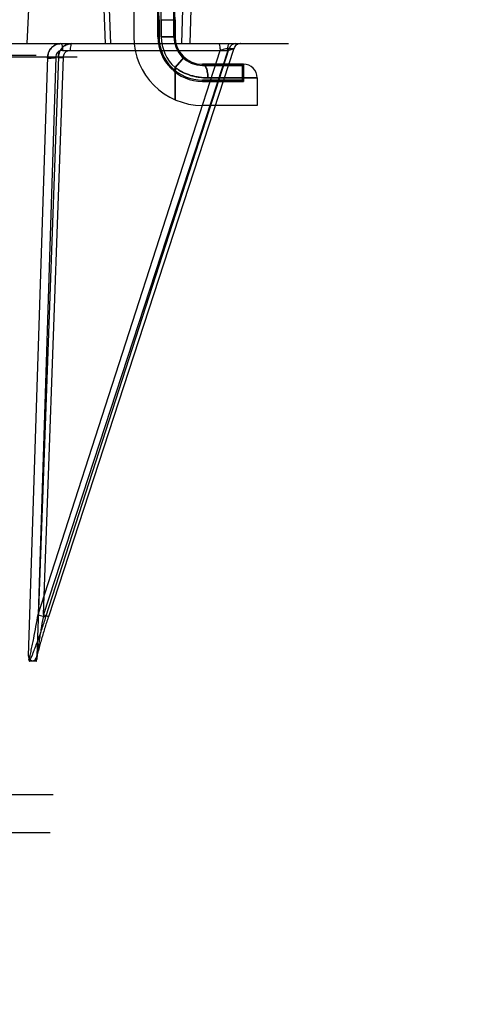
# Model space of a CAD drawing. Header units: millimetres. Extents: x 0 to 297, y 0 to 210.
# Tile 431 of 446: x 243.356 to 243.647, y 160.549 to 161.194. Entities that reach past the tile are written whole.
import ezdxf

# ---------------------------------------------------------------- set-up
doc = ezdxf.new("R2010")
doc.units = ezdxf.units.MM
doc.header["$LTSCALE"] = 16.335
doc.layers.get('0').update_dxf_attribs({"linetype": 'CONTINUOUS'})
for name, color, linetype in [('AXES_REF', 7, 'CONTINUOUS'), ('INTFCLR_1', 7, 'CONTINUOUS'), ('INTFCLR_144815', 7, 'CONTINUOUS'), ('INTFCLR_72935', 7, 'CONTINUOUS')]:
    doc.layers.add(name, color=color, linetype=linetype)

msp = doc.modelspace()

# ---------------------------------------------------------------- linework, layer by layer
at = {"color": 7, "linetype": 'Continuous'}
for radius in [8.72625, 8.7255, 8.66962]:
    msp.add_circle((241.41503, 154.41059), radius, dxfattribs=at)
msp.add_arc((241.41503, 154.41059), 8.64, 278.277129, 261.722871, dxfattribs=at)
at = {"layer": 'AXES_REF', "color": 9, "linetype": 'Continuous'}
msp.add_arc((241.41503, 154.41059), 7.96006, 94.411812, 85.588188, dxfattribs=at)
at = {"layer": 'INTFCLR_1', "color": 6, "linetype": 'Continuous'}
for p, q in [((243.43129, 161.21459), (243.43129, 161.18309)), ((243.44704, 161.19417), (243.44704, 161.18309)), ((243.44782, 161.18309), (243.44782, 161.19417)), ((243.4575, 161.19417), (243.4575, 161.18309)), ((243.47629, 161.1643), (243.5025, 161.1643)), ((243.50329, 161.16509), (243.5025, 161.1643)), ((243.5025, 161.15463), (243.5025, 161.1643)), ((243.50329, 161.16509), (243.50329, 161.15384)), ((243.5025, 161.15463), (243.47629, 161.15463)), ((243.47629, 161.15384), (243.50329, 161.15384)), ((243.50329, 161.15384), (243.5025, 161.15463)), ((243.51229, 161.13809), (243.47629, 161.13809))]:
    msp.add_line(p, q, dxfattribs=at)
at = {"layer": 'INTFCLR_1', "color": 9, "linetype": 'Continuous'}
for p, q in [((243.44704, 161.19417), (243.44782, 161.19417)), ((243.44929, 161.18309), (243.44929, 161.19417)), ((243.44929, 161.19417), (243.45829, 161.19417)), ((243.45829, 161.19417), (243.45829, 161.18309)), ((243.44704, 161.18309), (243.44782, 161.18309)), ((243.44929, 161.18309), (243.45829, 161.18309)), ((243.46429, 161.16967), (243.45829, 161.16296)), ((243.45829, 161.16296), (243.45829, 161.14185)), ((243.47629, 161.1643), (243.47629, 161.16509)), ((243.50329, 161.16509), (243.47629, 161.16509)), ((243.47629, 161.15463), (243.47629, 161.15384)), ((243.51229, 161.15609), (243.47989, 161.15609)), ((243.51229, 161.15609), (243.51229, 161.13809))]:
    msp.add_line(p, q, dxfattribs=at)
at = {"layer": 'INTFCLR_1', "color": 6, "linetype": 'Continuous'}
for centre, radius, start, end in [((243.32329, 161.19417), 0.13421, 0, 57.96701), ((243.32329, 161.19417), 0.12454, 0, 42.18358), ((243.32329, 161.19417), 0.12375, 0, 40.36717), ((243.47629, 161.18309), 0.045, 180, 270), ((243.47629, 161.18309), 0.02925, 180, 270), ((243.47629, 161.18309), 0.02846, 180, 270), ((243.47629, 161.18309), 0.01879, 180, 270)]:
    msp.add_arc(centre, radius, start, end, dxfattribs=at)
at = {"layer": 'INTFCLR_1', "color": 9, "linetype": 'Continuous'}
for centre, radius, start, end in [((243.32329, 161.19417), 0.135, 0, 51.70984), ((243.32329, 161.19417), 0.126, 0, 19.49798), ((243.47629, 161.18309), 0.027, 180, 228.18969), ((243.47629, 161.18309), 0.018, 180, 270), ((243.50329, 161.15609), 0.009, 0, 90)]:
    msp.add_arc(centre, radius, start, end, dxfattribs=at)
for points, knots in [([(243.45829, 161.16296), (243.45904, 161.1624), (243.46063, 161.16133), (243.46399, 161.15946), (243.46716, 161.15819), (243.46996, 161.15738), (243.47184, 161.15691), (243.47514, 161.1563), (243.478, 161.15609), (243.47989, 161.15609)], [0, 0, 0, 0, 0.123081, 0.248723, 0.500784, 0.564392, 0.628231, 0.754149, 1, 1, 1, 1]), ([(243.47989, 161.15609), (243.47989, 161.1572), (243.47977, 161.15885), (243.47933, 161.16099), (243.47869, 161.16307), (243.47751, 161.16509), (243.47629, 161.16509)], [0, 0, 0, 0, 0.327453, 0.489706, 0.638836, 1, 1, 1, 1])]:
    msp.add_open_spline(points, degree=3, knots=knots, dxfattribs=at)
at = {"layer": 'INTFCLR_144815', "color": 6, "linetype": 'Continuous'}
for p, q in [((243.3613, 161.17859), (243.36252, 161.20559)), ((243.41156, 161.20125), (243.41248, 161.17859)), ((243.36218, 160.77713), (243.36237, 160.77445)), ((243.36746, 160.77445), (243.36765, 160.77713)), ((243.36237, 160.77441), (243.36238, 160.77436)), ((243.36238, 160.77435), (243.36238, 160.77434)), ((243.36238, 160.77433), (243.36238, 160.77432)), ((243.36238, 160.77431), (243.36238, 160.7743)), ((243.36238, 160.77429), (243.36238, 160.77428)), ((243.36238, 160.77427), (243.36238, 160.77426)), ((243.36714, 160.77359), (243.36269, 160.77359)), ((243.36746, 160.77443), (243.36746, 160.77445)), ((243.36746, 160.7744), (243.36746, 160.77442)), ((243.36746, 160.77437), (243.36746, 160.77438)), ((243.37822, 160.68593), (243.34994, 160.68593)), ((242.19028, 160.66129), (243.37629, 160.66129))]:
    msp.add_line(p, q, dxfattribs=at)
at = {"layer": 'INTFCLR_144815', "color": 9, "linetype": 'Continuous'}
for p, q in [((243.41512, 161.20125), (243.41604, 161.17859)), ((243.46279, 161.17859), (243.46342, 161.20125)), ((243.4687, 161.20125), (243.46807, 161.17859)), ((242.04838, 161.17859), (243.53288, 161.17859)), ((243.36707, 161.17085), (242.1995, 161.17085)), ((243.24044, 161.1699), (243.39406, 161.1699)), ((243.36218, 160.77713), (243.37471, 161.1699)), ((243.38171, 161.1699), (243.36765, 160.77713)), ((243.36842, 160.80409), (243.48788, 161.17413)), ((243.38008, 161.16978), (243.36842, 160.80409)), ((243.49292, 161.17413), (243.37201, 160.80409)), ((243.37201, 160.80409), (243.3851, 161.16978)), ((243.37359, 160.80271), (243.49394, 161.17551)), ((243.49697, 161.17551), (243.37516, 160.80271)), ((243.38445, 161.17413), (243.49292, 161.17413)), ((243.49394, 161.17551), (243.49697, 161.17551)), ((243.49707, 161.17549), (243.497, 161.17551)), ((243.37528, 160.80273), (243.37516, 160.80271))]:
    msp.add_line(p, q, dxfattribs=at)
at = {"layer": 'INTFCLR_144815', "color": 7, "linetype": 'Continuous'}
for p, q in [((243.38008, 161.16978), (243.37471, 161.1699)), ((243.38162, 161.16991), (243.3851, 161.16978))]:
    msp.add_line(p, q, dxfattribs=at)
at = {"layer": 'INTFCLR_144815', "color": 6, "linetype": 'Continuous'}
for points in [[(243.36237, 160.77445), (243.36237, 160.77444), (243.36237, 160.77443), (243.36237, 160.77443), (243.36237, 160.77442)], [(243.36239, 160.77424), (243.36239, 160.77423), (243.36239, 160.77422)], [(243.36239, 160.77421), (243.36239, 160.77419), (243.36239, 160.77418), (243.36239, 160.77417), (243.3624, 160.77415), (243.3624, 160.77414), (243.3624, 160.77412), (243.3624, 160.77411), (243.3624, 160.77409), (243.36241, 160.77408), (243.36241, 160.77406), (243.36241, 160.77405), (243.36241, 160.77403), (243.36242, 160.77402), (243.36242, 160.774), (243.36242, 160.77398), (243.36243, 160.77397), (243.36243, 160.77395), (243.36243, 160.77393), (243.36244, 160.77392), (243.36244, 160.7739), (243.36245, 160.77388), (243.36245, 160.77387), (243.36246, 160.77385), (243.36246, 160.77383), (243.36247, 160.77382), (243.36248, 160.7738), (243.36248, 160.77378), (243.36249, 160.77377), (243.3625, 160.77375), (243.36251, 160.77374), (243.36251, 160.77372), (243.36252, 160.77371), (243.36253, 160.7737), (243.36254, 160.77368), (243.36255, 160.77367), (243.36256, 160.77366), (243.36257, 160.77365), (243.36258, 160.77364), (243.36259, 160.77363), (243.3626, 160.77362), (243.36261, 160.77361), (243.36262, 160.7736), (243.36264, 160.7736), (243.36265, 160.77359), (243.36266, 160.77359), (243.36268, 160.77359), (243.36269, 160.77359)], [(243.36714, 160.77359), (243.36716, 160.77359), (243.36717, 160.77359), (243.36719, 160.7736), (243.36721, 160.7736), (243.36722, 160.77361), (243.36723, 160.77362), (243.36725, 160.77363), (243.36726, 160.77364), (243.36727, 160.77366), (243.36729, 160.77367), (243.3673, 160.77369), (243.36731, 160.7737), (243.36732, 160.77372), (243.36733, 160.77374), (243.36734, 160.77376), (243.36735, 160.77378), (243.36736, 160.7738), (243.36737, 160.77382), (243.36737, 160.77384), (243.36738, 160.77387), (243.36739, 160.77389), (243.36739, 160.77391), (243.3674, 160.77394), (243.3674, 160.77396), (243.36741, 160.77398), (243.36741, 160.77401), (243.36742, 160.77403), (243.36742, 160.77405), (243.36743, 160.77408), (243.36743, 160.7741), (243.36743, 160.77412), (243.36744, 160.77415), (243.36744, 160.77417), (243.36744, 160.77419), (243.36744, 160.77421), (243.36745, 160.77423), (243.36745, 160.77425), (243.36745, 160.77427), (243.36745, 160.77429), (243.36745, 160.77431), (243.36745, 160.77433), (243.36746, 160.77435)]]:
    msp.add_lwpolyline(points, dxfattribs=at)
at = {"layer": 'INTFCLR_144815', "color": 7, "linetype": 'Continuous'}
for points, knots in [([(243.37464, 161.16904), (243.37461, 161.16947), (243.3747, 161.17034), (243.37492, 161.17176), (243.37541, 161.17328), (243.37624, 161.17478), (243.37733, 161.1761), (243.37865, 161.17718), (243.38014, 161.17798), (243.38176, 161.17848), (243.38288, 161.17859), (243.38344, 161.17859)], [0, 0, 0, 0, 0.089398, 0.180111, 0.298811, 0.417359, 0.534669, 0.652026, 0.768115, 0.884319, 1, 1, 1, 1]), ([(243.38344, 161.17859), (243.38303, 161.17859), (243.38222, 161.17853), (243.38101, 161.17827), (243.37984, 161.17783), (243.37874, 161.17721), (243.37774, 161.17646), (243.37687, 161.17557), (243.37614, 161.17459), (243.37554, 161.17351), (243.3751, 161.17236), (243.37481, 161.17115), (243.37472, 161.17032), (243.37471, 161.1699)], [0, 0, 0, 0, 0.088858, 0.179421, 0.271356, 0.363766, 0.45629, 0.546594, 0.636195, 0.726301, 0.816984, 0.908456, 1, 1, 1, 1]), ([(243.39051, 161.17859), (243.38994, 161.17859), (243.38882, 161.17848), (243.38719, 161.17798), (243.38568, 161.17718), (243.38436, 161.1761), (243.38326, 161.17479), (243.38242, 161.17328), (243.38192, 161.17176), (243.3817, 161.17034), (243.38161, 161.16947), (243.38164, 161.16904)], [0, 0, 0, 0, 0.115988, 0.232493, 0.348812, 0.466293, 0.583603, 0.702012, 0.820444, 0.910894, 1, 1, 1, 1]), ([(243.38171, 161.1699), (243.38172, 161.17029), (243.3818, 161.17106), (243.38206, 161.1722), (243.38246, 161.1733), (243.383, 161.17433), (243.38366, 161.17529), (243.38444, 161.17614), (243.3853, 161.17688), (243.38624, 161.17748), (243.38723, 161.17797), (243.38829, 161.17832), (243.38938, 161.17854), (243.39013, 161.17859), (243.39051, 161.17859)], [0, 0, 0, 0, 0.085317, 0.170327, 0.255506, 0.340806, 0.426062, 0.510993, 0.593121, 0.674206, 0.755086, 0.836002, 0.917856, 1, 1, 1, 1]), ([(243.37464, 161.16904), (243.37532, 161.16907), (243.37627, 161.16913), (243.37752, 161.16919), (243.37835, 161.16929), (243.37932, 161.16913), (243.37975, 161.16976), (243.38008, 161.16978)], [0, 0, 0, 0, 0.365006, 0.513723, 0.670436, 0.825566, 1, 1, 1, 1]), ([(243.3851, 161.16978), (243.38479, 161.16977), (243.38442, 161.16915), (243.3835, 161.16928), (243.38288, 161.16919), (243.38123, 161.16906), (243.38164, 161.16904)], [0, 0, 0, 0, 0.261662, 0.471957, 0.663448, 1, 1, 1, 1]), ([(243.36492, 160.77359), (243.36453, 160.77359), (243.36355, 160.77424), (243.36283, 160.7756), (243.36236, 160.77667), (243.36218, 160.77713)], [0, 0, 0, 0, 0.25156, 0.67982, 1, 1, 1, 1]), ([(243.36492, 160.77359), (243.36453, 160.77359), (243.36355, 160.77424), (243.36283, 160.7756), (243.36236, 160.77667), (243.36218, 160.77713)], [0, 0, 0, 0, 0.251516, 0.679783, 1, 1, 1, 1]), ([(243.36765, 160.77713), (243.36747, 160.77667), (243.36712, 160.77585), (243.36642, 160.77455), (243.36557, 160.77358), (243.36492, 160.77359)], [0, 0, 0, 0, 0.323059, 0.573169, 1, 1, 1, 1])]:
    msp.add_open_spline(points, degree=3, knots=knots, dxfattribs=at)
at = {"layer": 'INTFCLR_144815', "color": 9, "linetype": 'Continuous'}
for points, knots in [([(243.38344, 161.17859), (243.3836, 161.17859), (243.38397, 161.17809), (243.38432, 161.17664), (243.38445, 161.17518), (243.38445, 161.17413)], [0, 0, 0, 0, 0.103117, 0.326022, 1, 1, 1, 1]), ([(243.39051, 161.17859), (243.39034, 161.17859), (243.38997, 161.17809), (243.38962, 161.17664), (243.3895, 161.17518), (243.38949, 161.17413)], [0, 0, 0, 0, 0.103117, 0.326022, 1, 1, 1, 1]), ([(243.48686, 161.17859), (243.48703, 161.17859), (243.4874, 161.17809), (243.48775, 161.17664), (243.48787, 161.17518), (243.48788, 161.17413)], [0, 0, 0, 0, 0.103117, 0.326022, 1, 1, 1, 1]), ([(243.49292, 161.17413), (243.49292, 161.17468), (243.49299, 161.17598), (243.49316, 161.17732), (243.49363, 161.17859), (243.49393, 161.17859)], [0, 0, 0, 0, 0.35171, 0.80538, 1, 1, 1, 1]), ([(243.49805, 161.17859), (243.49761, 161.17859), (243.4967, 161.17844), (243.49545, 161.1778), (243.49447, 161.17678), (243.49405, 161.17594), (243.49392, 161.17551)], [0, 0, 0, 0, 0.240979, 0.495698, 0.752915, 1, 1, 1, 1]), ([(243.4981, 161.17859), (243.49766, 161.17859), (243.49674, 161.17844), (243.49549, 161.1778), (243.4945, 161.17678), (243.49408, 161.17594), (243.49394, 161.17551)], [0, 0, 0, 0, 0.241541, 0.496554, 0.753566, 1, 1, 1, 1]), ([(243.50113, 161.17859), (243.50069, 161.17859), (243.49977, 161.17844), (243.49852, 161.1778), (243.49753, 161.17678), (243.49711, 161.17594), (243.49697, 161.17551)], [0, 0, 0, 0, 0.241541, 0.496554, 0.753566, 1, 1, 1, 1]), ([(243.50117, 161.17859), (243.50073, 161.17859), (243.49981, 161.17844), (243.49855, 161.1778), (243.49756, 161.17679), (243.49714, 161.17594), (243.497, 161.17551)], [0, 0, 0, 0, 0.241237, 0.496779, 0.753882, 1, 1, 1, 1]), ([(243.38445, 161.17413), (243.38417, 161.17415), (243.38334, 161.17412), (243.38202, 161.17366), (243.38048, 161.17228), (243.38001, 161.17072), (243.38008, 161.16978)], [0, 0, 0, 0, 0.120951, 0.357986, 0.592109, 1, 1, 1, 1]), ([(243.3851, 161.16978), (243.38509, 161.16999), (243.38513, 161.17068), (243.38543, 161.17188), (243.38669, 161.17361), (243.38842, 161.1742), (243.38949, 161.17413)], [0, 0, 0, 0, 0.089805, 0.298075, 0.532533, 1, 1, 1, 1]), ([(243.49392, 161.17551), (243.49316, 161.17551), (243.49181, 161.17512), (243.48981, 161.17466), (243.48854, 161.17431), (243.48788, 161.17413)], [0, 0, 0, 0, 0.363382, 0.668548, 1, 1, 1, 1]), ([(243.49292, 161.17413), (243.49346, 161.17428), (243.49446, 161.17452), (243.49569, 161.17508), (243.49693, 161.17505), (243.49707, 161.17549)], [0, 0, 0, 0, 0.382017, 0.682026, 1, 1, 1, 1]), ([(243.36237, 160.77445), (243.36269, 160.77537), (243.36305, 160.77691), (243.36356, 160.77907), (243.3641, 160.78153), (243.36476, 160.78468), (243.36579, 160.7898), (243.36702, 160.79628), (243.36796, 160.80148), (243.36842, 160.80409)], [0, 0, 0, 0, 0.09658, 0.156913, 0.219155, 0.346402, 0.476097, 0.737371, 1, 1, 1, 1]), ([(243.36269, 160.77359), (243.36346, 160.77493), (243.36432, 160.77696), (243.36568, 160.78024), (243.36689, 160.78338), (243.36878, 160.78848), (243.37103, 160.79492), (243.37275, 160.80011), (243.37359, 160.80271)], [0, 0, 0, 0, 0.148676, 0.212372, 0.341856, 0.473191, 0.736522, 1, 1, 1, 1]), ([(243.37516, 160.80271), (243.37431, 160.80012), (243.37307, 160.79623), (243.3715, 160.79105), (243.37037, 160.78721), (243.36931, 160.78341), (243.36849, 160.78027), (243.3679, 160.77782), (243.36747, 160.77581), (243.3672, 160.7744), (243.36714, 160.77359)], [0, 0, 0, 0, 0.270374, 0.4046, 0.537306, 0.668034, 0.79611, 0.858695, 0.918736, 1, 1, 1, 1]), ([(243.37201, 160.80409), (243.37154, 160.80148), (243.37085, 160.79758), (243.36997, 160.79237), (243.36934, 160.78851), (243.36874, 160.78469), (243.36827, 160.78155), (243.36793, 160.77909), (243.36767, 160.77694), (243.36748, 160.7754), (243.36746, 160.77445)], [0, 0, 0, 0, 0.264974, 0.396856, 0.527497, 0.656487, 0.783244, 0.84538, 0.905174, 1, 1, 1, 1]), ([(243.36842, 160.80409), (243.36895, 160.80391), (243.37002, 160.80356), (243.37152, 160.80312), (243.37271, 160.80284), (243.37337, 160.8027), (243.37359, 160.80271)], [0, 0, 0, 0, 0.313844, 0.631054, 0.874511, 1, 1, 1, 1]), ([(243.37201, 160.80409), (243.3725, 160.80392), (243.37325, 160.80366), (243.37417, 160.8033), (243.37478, 160.80305), (243.37506, 160.80289), (243.37529, 160.80278), (243.37528, 160.80273)], [0, 0, 0, 0, 0.435565, 0.668374, 0.848691, 0.959901, 1, 1, 1, 1])]:
    msp.add_open_spline(points, degree=3, knots=knots, dxfattribs=at)
at = {"layer": 'INTFCLR_72935', "color": 6, "linetype": 'Continuous'}
for p, q in [((243.43129, 161.21459), (243.43129, 161.18309)), ((243.44704, 161.18309), (243.44704, 161.19431)), ((243.44782, 161.19431), (243.44782, 161.18309)), ((243.4575, 161.18309), (243.4575, 161.19431)), ((243.5025, 161.1643), (243.47629, 161.1643)), ((243.50329, 161.16509), (243.5025, 161.1643)), ((243.5025, 161.1643), (243.5025, 161.15463)), ((243.50329, 161.15384), (243.50329, 161.16509)), ((243.47629, 161.15463), (243.5025, 161.15463)), ((243.50329, 161.15384), (243.47629, 161.15384)), ((243.50329, 161.15384), (243.5025, 161.15463)), ((243.51229, 161.13809), (243.47629, 161.13809))]:
    msp.add_line(p, q, dxfattribs=at)
at = {"layer": 'INTFCLR_72935', "color": 9, "linetype": 'Continuous'}
for p, q in [((243.44782, 161.19431), (243.44704, 161.19431)), ((243.44929, 161.19431), (243.44929, 161.18309)), ((243.44929, 161.19431), (243.45829, 161.19431)), ((243.45829, 161.18309), (243.45829, 161.19431)), ((243.44782, 161.18309), (243.44704, 161.18309)), ((243.45829, 161.18309), (243.44929, 161.18309)), ((243.45829, 161.16296), (243.46429, 161.16967)), ((243.45829, 161.14185), (243.45829, 161.16296)), ((243.47629, 161.16509), (243.47629, 161.1643)), ((243.47629, 161.16509), (243.50329, 161.16509)), ((243.47629, 161.15384), (243.47629, 161.15463)), ((243.47989, 161.15609), (243.51229, 161.15609)), ((243.51229, 161.15609), (243.51229, 161.13809))]:
    msp.add_line(p, q, dxfattribs=at)
for centre, radius, start, end in [((243.32329, 161.19431), 0.135, 0, 51.61286), ((243.32329, 161.19431), 0.126, 0, 19.36933), ((243.47629, 161.18309), 0.027, 180, 228.18969), ((243.47629, 161.18309), 0.018, 180, 270), ((243.50329, 161.15609), 0.009, 0, 90)]:
    msp.add_arc(centre, radius, start, end, dxfattribs=at)
at = {"layer": 'INTFCLR_72935', "color": 6, "linetype": 'Continuous'}
for radius in [0.045, 0.02925, 0.02846, 0.01879]:
    msp.add_arc((243.47629, 161.18309), radius, 180, 270, dxfattribs=at)
at = {"layer": 'INTFCLR_72935', "color": 9, "linetype": 'Continuous'}
for points, knots in [([(243.47989, 161.15609), (243.478, 161.15609), (243.47514, 161.1563), (243.47185, 161.15691), (243.46996, 161.15738), (243.46716, 161.15819), (243.46399, 161.15945), (243.46063, 161.16133), (243.45904, 161.1624), (243.45829, 161.16296)], [0, 0, 0, 0, 0.245851, 0.371769, 0.435608, 0.499216, 0.751277, 0.876919, 1, 1, 1, 1]), ([(243.47629, 161.16509), (243.47693, 161.16509), (243.4785, 161.16378), (243.4792, 161.16158), (243.47977, 161.15886), (243.47989, 161.1572), (243.47989, 161.15609)], [0, 0, 0, 0, 0.188596, 0.515772, 0.67621, 1, 1, 1, 1])]:
    msp.add_open_spline(points, degree=3, knots=knots, dxfattribs=at)

doc.saveas('drawing.dxf')
